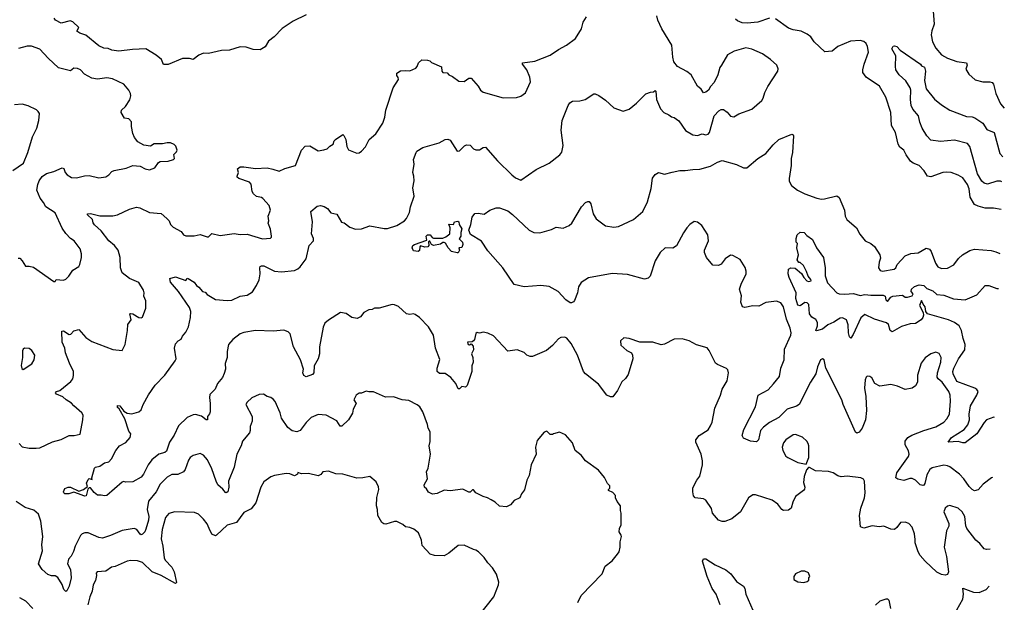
# Model space of a CAD drawing. Extents: x 1690054 to 1842981, y 782881 to 914114.
# Tile 614 of 656: x 1832964 to 1841317, y 863417 to 868362. Entities that reach past the tile are written whole.
import ezdxf

# ---------------------------------------------------------------- set-up
doc = ezdxf.new("R2010")
doc.units = 0

msp = doc.modelspace()

# ---------------------------------------------------------------- linework, layer by layer
at = {"layer": '0CON10XD'}
for points in [[(1840714, 868435), (1840722.5, 868325), (1840701.9, 868268.1), (1840697.8, 868232.3), (1840707, 868175), (1840735, 868119.1), (1840785, 868064.4), (1840835, 868034.7), (1840915, 868008), (1840996.7, 867995), (1841003.3, 867975), (1840990.7, 867940.7), (1841015, 867900), (1841071.2, 867851.2), (1841134.2, 867834.2), (1841195, 867835.8), (1841215, 867828.8), (1841224.4, 867814.4), (1841246.4, 867736.4), (1841285, 867648), (1841315, 867610.8), (1841317, 867610.4)], [(1835395, 868403.8), (1835285, 868350), (1835191.9, 868288.1), (1835122.7, 868217.3), (1835075, 868178.6), (1835047.3, 868132.7), (1835005, 868106.7), (1834945, 868107.9), (1834885, 868129.6), (1834835, 868132.1), (1834745, 868102.2), (1834675, 868100), (1834565, 868075.5), (1834525, 868079.1), (1834485, 868062.2), (1834435, 868024.3), (1834405, 868032.9), (1834345, 868031.4), (1834225, 867980.8), (1834185, 867982.5), (1834166.7, 868025), (1834121.7, 868061.7), (1834035, 868114.6), (1833920.9, 868109.1), (1833805, 868093.5), (1833745, 868103.1), (1833715, 868117.5), (1833678.8, 868121.2), (1833635, 868140.5), (1833525, 868230), (1833475, 868248.8), (1833450, 868265), (1833466.7, 868295), (1833415, 868342.5), (1833392.5, 868352.5), (1833315, 868332.5), (1833267.3, 868357.3), (1833256.2, 868375)], [(1837678.3, 868201.7), (1837730, 868285), (1837745, 868340), (1837773.6, 868386.4)], [(1838919.2, 867975), (1838904.3, 867955), (1838885.8, 867895), (1838855, 867827.5), (1838823.9, 867796.1), (1838806.4, 867763.6), (1838785, 867747.5), (1838765, 867742.5), (1838745, 867772.5), (1838715, 867797.5), (1838660, 867895), (1838625, 867921.2), (1838543.9, 867963.9), (1838513.3, 868005), (1838504.1, 868044.1), (1838495.8, 868145), (1838412, 868285), (1838378.3, 868358.3), (1838370, 868395)], [(1839325, 868374.4), (1839225, 868341.9), (1839135, 868333.1), (1839094.3, 868334.3), (1839052.3, 868352.3), (1839037.5, 868365)], [(1841289.8, 866751.7), (1841225, 866762.5), (1841153.6, 866763.6), (1841095, 866779.5), (1841064.6, 866794.6), (1841028.1, 866855), (1841018.9, 866925), (1841004.5, 866964.5), (1840965, 867020), (1840925, 867042.9), (1840866.1, 867063.9), (1840825, 867068), (1840795.8, 867064.2), (1840695, 867029.4), (1840666.2, 867035), (1840638.5, 867078.5), (1840595, 867123.8), (1840544.3, 867144.3), (1840521.7, 867161.7), (1840483.3, 867215), (1840464.1, 867254.1), (1840431.3, 867281.3), (1840415.7, 867305), (1840394.5, 867404.5), (1840360.8, 867465), (1840355.6, 867575), (1840310.8, 867705), (1840257, 867797), (1840145, 867873.8), (1840118, 867915), (1840115.8, 867935), (1840129.4, 867985), (1840165.5, 868085), (1840157.7, 868135), (1840145, 868158.9), (1840125, 868175.5), (1840095, 868185.5), (1840011.3, 868178.7), (1839905, 868135.8), (1839855.8, 868094.2), (1839795, 868088), (1839703.4, 868173.4), (1839675.5, 868215.5), (1839645, 868238.8), (1839595, 868264), (1839525, 868275.7), (1839485, 868290), (1839375, 868370.6)], [(1832960.6, 864765), (1832985, 864738), (1833045, 864726.5), (1833105, 864724.4), (1833135, 864727.8), (1833241.7, 864778.3), (1833315, 864797.8), (1833385, 864834.2), (1833427.3, 864832.7), (1833476.2, 864845), (1833500.6, 864965), (1833502, 865005), (1833492.5, 865025), (1833423.8, 865085), (1833405, 865106), (1833358.8, 865135), (1833331.7, 865161.7), (1833277.5, 865185), (1833267.5, 865195), (1833277.5, 865205), (1833305.8, 865214.2), (1833398.7, 865291.3), (1833414, 865315), (1833421.7, 865341.7), (1833420, 865375), (1833386.8, 865446.8), (1833354.3, 865534.3), (1833348, 865575), (1833325.5, 865625.5), (1833321.1, 865718.9), (1833335, 865722.5), (1833385, 865689.4), (1833397, 865693), (1833425, 865722.5), (1833465, 865733.8), (1833524.2, 865665), (1833575, 865631.1), (1833755, 865562.5), (1833835, 865553.3), (1833859.2, 865605), (1833879.4, 865725), (1833880.8, 865775), (1833910.6, 865815), (1833898, 865865), (1833905, 865868.9), (1833925, 865864.5), (1833976.3, 865833.7), (1833995, 865831.5), (1834005, 865837.5), (1834034.2, 865915), (1834034, 865975), (1834017.5, 866015), (1834020.6, 866045), (1834015.4, 866065.4), (1833975, 866131.4), (1833895, 866165.5), (1833833.3, 866213.3), (1833820, 866255), (1833818, 866345), (1833800.8, 866405), (1833768.6, 866445), (1833720.6, 866485), (1833655, 866570), (1833599.8, 866619.8), (1833587.9, 866637.9), (1833582, 866665), (1833538.8, 866705), (1833540, 866715), (1833565, 866716.7), (1833645, 866696.4), (1833755, 866696.9), (1833795, 866705.7), (1833895, 866754), (1833955, 866772), (1833982.5, 866765), (1834065, 866726.2), (1834165, 866716), (1834213.3, 866675), (1834233.3, 866655), (1834243.3, 866625), (1834265, 866601.2), (1834333.3, 866565), (1834355, 866536.7), (1834375, 866526.2), (1834443.6, 866526.4), (1834495, 866538.8), (1834555, 866518.8), (1834565, 866520), (1834595, 866546.2), (1834665, 866531.2), (1834785, 866547.1), (1834835, 866540), (1834895, 866542), (1835025, 866500.8), (1835091.7, 866508.3), (1835100, 866515), (1835100, 866525), (1835091.2, 866585), (1835072.5, 866635), (1835076.7, 866655), (1835072.5, 866695), (1835092.5, 866745), (1835080, 866785), (1835027.5, 866845), (1835015, 866853.3), (1834972.3, 866862.3), (1834947.5, 866885), (1834936.7, 866905), (1834928, 866965), (1834915, 866984), (1834824.4, 867014.4), (1834810, 867025), (1834808.8, 867035), (1834820, 867065), (1834813.3, 867095), (1834835, 867113.3), (1834865.9, 867114.1), (1834965, 867098.8), (1835065, 867105.5), (1835112.6, 867092.6), (1835165, 867076.2), (1835215, 867098.8), (1835305, 867123.8), (1835355.7, 867254.3), (1835385, 867287.5), (1835425, 867291.4), (1835495, 867250), (1835545, 867256), (1835573.2, 867266.8), (1835595, 867288.8), (1835622.5, 867305), (1835633.3, 867335), (1835644.1, 867345.9), (1835705, 867386.7), (1835715, 867380), (1835731.2, 867345), (1835739.4, 867285), (1835755, 867258), (1835825, 867230), (1835845, 867233.3), (1835864.1, 867245.9), (1835897.3, 867282.7), (1835930, 867345), (1835985.6, 867394.4), (1836046, 867485), (1836063.1, 867535), (1836070, 867595), (1836132.9, 867785), (1836177.3, 867855), (1836175, 867871.2), (1836162.5, 867887.5), (1836162.7, 867907.3), (1836195, 867926.7), (1836235, 867932), (1836275, 867926.7), (1836325, 867951.4), (1836337.5, 867965), (1836346.2, 867995), (1836375, 868020), (1836425, 868018), (1836443.8, 868013.8), (1836458.8, 867998.8), (1836543, 867963), (1836544.2, 867925), (1836553.2, 867913.2), (1836590, 867910), (1836605, 867893.3), (1836635, 867880), (1836690.5, 867840.5), (1836735, 867838), (1836775, 867866), (1836795, 867866.2), (1836855, 867796.7), (1836873.8, 867765), (1836895, 867746.2), (1837065, 867698.8), (1837179.3, 867700.7), (1837215, 867712.5), (1837255, 867742.5), (1837296.7, 867835), (1837293.3, 867875), (1837266.2, 867935), (1837230, 867985), (1837230, 867995), (1837335, 868010), (1837465, 868061.2), (1837535, 868110), (1837604.1, 868145.9), (1837678.3, 868201.7)], [(1832952.2, 866337.8), (1832965, 866336.9), (1832986.7, 866315), (1833015, 866268.8), (1833045, 866270.8), (1833080.3, 866260.3), (1833255, 866140), (1833265, 866140), (1833275, 866157.5), (1833335, 866152), (1833355, 866158.8), (1833381.2, 866185), (1833416, 866235), (1833465, 866267.5), (1833475.8, 866285), (1833489.2, 866345), (1833489.2, 866375), (1833476.4, 866416.4), (1833426, 866485), (1833395.8, 866505.8), (1833355, 866546.2), (1833325, 866593.3), (1833265, 866722), (1833185.7, 866775), (1833165, 866810), (1833137.6, 866847.6), (1833109.6, 866915), (1833117.3, 866962.7), (1833130, 866995), (1833155, 867030.6), (1833192.4, 867057.6), (1833255, 867074), (1833325, 867105.8), (1833337.9, 867097.9), (1833350, 867065), (1833368, 867045), (1833405, 867022.9), (1833445, 867020), (1833515, 867038.1), (1833555, 867040.8), (1833635, 867019.2), (1833695, 867029.2), (1833720, 867045), (1833745, 867072.5), (1833765, 867081.2), (1833867, 867103), (1833925, 867123.3), (1833985, 867120), (1834030, 867095), (1834065, 867086.7), (1834110, 867105), (1834140.7, 867149.3), (1834155, 867157.5), (1834225, 867162.5), (1834270, 867175), (1834277.5, 867185), (1834273, 867217), (1834295, 867240), (1834300, 867255), (1834288.3, 867288.3), (1834275, 867302.5), (1834245, 867316.7), (1834215, 867316.7), (1834175, 867308.8), (1834105, 867307.5), (1834075, 867287.5), (1834016.2, 867296.2), (1833966.1, 867326.1), (1833938.3, 867361.7), (1833923.8, 867395), (1833912, 867455), (1833913.8, 867495), (1833889.7, 867519.7), (1833854.2, 867525), (1833825.5, 867575), (1833829.4, 867595), (1833860.8, 867625), (1833898.3, 867681.7), (1833908.6, 867715), (1833905.7, 867735.7), (1833891.2, 867765), (1833847.5, 867815), (1833750.9, 867860.9), (1833705, 867868.6), (1833625, 867857.8), (1833577.5, 867865), (1833515, 867898.8), (1833480, 867935), (1833455, 867948.8), (1833425, 867950), (1833395, 867927.5), (1833295, 867954.4), (1833205, 868035.8), (1833135, 868112.9), (1833065, 868138.1), (1833027.3, 868137.3), (1832955, 868116.5)], [(1841198.2, 863867.3), (1841165, 863864), (1841145, 863871.2), (1841110, 863915), (1841075.7, 863945.7), (1840998.8, 864045), (1840991.2, 864065), (1840982, 864145), (1840959.2, 864185), (1840926.7, 864215), (1840855, 864237.5), (1840835, 864233.8), (1840815, 864216.7), (1840804, 864185), (1840846.7, 864085), (1840846.4, 864063.6), (1840827, 864023), (1840806.7, 863885), (1840826.2, 863805), (1840843.6, 863676.4), (1840836.4, 863653.6), (1840815, 863648.8), (1840784.1, 863654.1), (1840745, 863672), (1840645.5, 863765.5), (1840602.9, 863815), (1840585, 863846.7), (1840561.8, 863921.8), (1840561.1, 863948.9), (1840555, 863998.8), (1840535, 864054.2), (1840506.1, 864086.1), (1840475, 864096.9), (1840435.7, 864094.3), (1840405, 864051.2), (1840385, 864034), (1840355, 864038.6), (1840295, 864064.2), (1840255, 864058.6), (1840195, 864065.6), (1840125, 864047.5), (1840097.5, 864057.5), (1840090, 864155), (1840099.4, 864215), (1840131.9, 864305), (1840137.3, 864345), (1840131.2, 864445), (1840121.7, 864461.7), (1840100, 864475), (1839985, 864488.8), (1839932.3, 864482.3), (1839905, 864490.8), (1839865, 864516.9), (1839825, 864528.6), (1839715, 864533.8), (1839665, 864560), (1839655, 864560), (1839638.3, 864541.7), (1839620, 864485), (1839613.8, 864435), (1839624.2, 864395), (1839621.7, 864378.3), (1839614.3, 864365.7), (1839545.7, 864314.3), (1839524.2, 864265.8), (1839510, 864215), (1839485, 864200), (1839445, 864195.8), (1839430, 864205), (1839395, 864250), (1839346.7, 864285), (1839205, 864330), (1839185, 864328.8), (1839145.9, 864304.1), (1839078, 864185), (1839006.7, 864125), (1838945, 864103.8), (1838925, 864103.8), (1838893.3, 864115), (1838843, 864173), (1838832.7, 864212.7), (1838784.2, 864284.2), (1838765, 864296.2), (1838693.9, 864303.9), (1838681.2, 864321.2), (1838674.3, 864355), (1838675.8, 864385), (1838685, 864410), (1838708.6, 864455), (1838735, 864487.5), (1838755.5, 864585), (1838756.6, 864616.6), (1838745.6, 864675.6), (1838700, 864775), (1838699.4, 864795), (1838727.6, 864832.4), (1838805, 864880), (1838824, 864915), (1838839.2, 864945), (1838860, 865065), (1838909.2, 865175), (1838923.7, 865226.3), (1838965, 865296.7), (1838978.6, 865365), (1838971.4, 865391.4), (1838961.7, 865401.7), (1838885, 865434.3), (1838867.6, 865447.6), (1838813.8, 865555), (1838795, 865576.7), (1838705, 865603.3), (1838645, 865636.7), (1838585, 865654), (1838515, 865650), (1838435, 865606.7), (1838405, 865603.8), (1838335, 865623.8), (1838223.9, 865623.9), (1838135, 865657.5), (1838088.3, 865661.7), (1838062.5, 865635), (1838065, 865600), (1838116, 865555), (1838153.7, 865533.7), (1838163.5, 865513.5), (1838167.1, 865485), (1838125, 865350.9), (1838103.7, 865316.4), (1838071.2, 865288.8), (1838036.7, 865215), (1837995, 865162.5), (1837975, 865160), (1837945.9, 865175.9), (1837875, 865268), (1837763.8, 865355), (1837746, 865375), (1837697.5, 865515), (1837642, 865615), (1837605, 865660), (1837588.3, 865668.3), (1837555, 865663.8), (1837535, 865653.8), (1837484.2, 865595.8), (1837433.3, 865555), (1837315, 865504), (1837295, 865503.8), (1837267.5, 865515), (1837245, 865536.7), (1837185, 865558.8), (1837105, 865547.5), (1836985, 865677.5), (1836935, 865702.5), (1836895, 865710), (1836865, 865702.5), (1836845, 865707.5), (1836835, 865700), (1836821.7, 865648.3), (1836813, 865637), (1836801.7, 865628.3), (1836763.3, 865625), (1836767.5, 865605), (1836778.8, 865601.2), (1836795, 865610), (1836811.7, 865591.7), (1836815, 865560), (1836797.5, 865525), (1836807.5, 865495), (1836812.5, 865455), (1836800, 865425), (1836800, 865375), (1836761.7, 865258.3), (1836747, 865243), (1836715, 865247.5), (1836695, 865230), (1836685, 865230), (1836663.6, 865273.6), (1836622.5, 865325), (1836575, 865358.8), (1836525, 865360), (1836505, 865377.5), (1836506, 865405), (1836527.3, 865477.3), (1836493.1, 865575), (1836475.5, 865685), (1836432.9, 865755), (1836356.2, 865835), (1836320.3, 865860.3), (1836305, 865865.6), (1836275, 865860), (1836245, 865866.2), (1836176.6, 865926.6), (1836145, 865943.1), (1836125, 865945.6), (1836015, 865912.5), (1835975, 865913.8), (1835955, 865902.5), (1835925, 865898.8), (1835885, 865876.2), (1835855, 865840), (1835826.7, 865826.7), (1835783.4, 865833.4), (1835735, 865867.5), (1835685, 865876), (1835585, 865810.8), (1835553.8, 865785), (1835538.7, 865751.3), (1835507.5, 865585), (1835508.5, 865525), (1835495.3, 865484.7), (1835461.5, 865425), (1835459.2, 865365), (1835448.6, 865351.4), (1835395, 865331.2), (1835375, 865343.3), (1835367.1, 865365), (1835371.4, 865395), (1835345.7, 865475), (1835287.5, 865585), (1835259.2, 865695), (1835243.2, 865713.2), (1835205, 865725.7), (1835115, 865718.5), (1834965, 865723.3), (1834865, 865708.2), (1834834, 865695), (1834772, 865648), (1834735.6, 865604.4), (1834724.3, 865545), (1834725.7, 865494.3), (1834706.2, 865445), (1834709.4, 865395), (1834699.6, 865360.4), (1834685.6, 865325), (1834641.2, 865275), (1834621.4, 865225), (1834577.9, 865182.1), (1834574.2, 865155), (1834580.8, 865105), (1834580, 865035), (1834575, 865017.5), (1834557.5, 864995), (1834557.5, 864965), (1834545, 864966.7), (1834505.6, 864995.6), (1834455, 865010), (1834435, 865008.1), (1834385.4, 864984.6), (1834312.9, 864915), (1834275, 864836.2), (1834234.4, 864775.6), (1834210.5, 864699.5), (1834195, 864688.8), (1834145, 864674), (1834085, 864626.2), (1834052.9, 864585), (1834014.2, 864505), (1833995, 864478), (1833925, 864440), (1833865, 864437.5), (1833845, 864442.5), (1833835, 864437.5), (1833705, 864323.3), (1833685, 864320), (1833655, 864327.5), (1833625, 864326.7), (1833595, 864350), (1833565, 864387.5), (1833555, 864390), (1833542.3, 864377.7), (1833528.8, 864321.2), (1833515, 864317.5), (1833495, 864326), (1833425, 864352), (1833382.5, 864337.5), (1833347.9, 864337.9), (1833338, 864345), (1833335.8, 864355), (1833347.2, 864382.8), (1833375, 864395.5), (1833395, 864395.8), (1833465, 864360), (1833505, 864374.3), (1833528.8, 864391.2), (1833539.3, 864400.7), (1833531.7, 864428.3), (1833545, 864460), (1833555, 864467.5), (1833580, 864460), (1833577.5, 864475), (1833598.8, 864555), (1833606.2, 864565), (1833645, 864573.8), (1833685, 864600.6), (1833719.6, 864610.4), (1833742.9, 864635), (1833781.1, 864705), (1833811.4, 864745), (1833865, 864772.5), (1833901.9, 864815), (1833907.3, 864847.3), (1833890.6, 864870.6), (1833856, 864975), (1833808.3, 865058.3), (1833795, 865070), (1833792.9, 865087.1), (1833815, 865085.7), (1833848.1, 865038.1), (1833875, 865023.1), (1833915, 865018), (1833975, 865034.3), (1833995, 865051.2), (1834011.1, 865095), (1834057.7, 865177.7), (1834115, 865260.8), (1834196.2, 865343.8), (1834284.7, 865465.3), (1834291.5, 865485), (1834278.8, 865575), (1834285, 865610), (1834307.5, 865635), (1834335, 865650), (1834345.8, 865675), (1834375, 865708.8), (1834396.4, 865755), (1834413.3, 865835), (1834415.4, 865885), (1834405, 865918.8), (1834312, 866055), (1834245, 866134), (1834237.5, 866165), (1834285, 866180), (1834375, 866147.5), (1834385, 866167.5), (1834395, 866166.7), (1834443.2, 866133.2), (1834464, 866105), (1834485, 866091.2), (1834515, 866056), (1834538.6, 866048.6), (1834555, 866030), (1834625, 865988), (1834725, 865980), (1834765, 865982.7), (1834835, 866016.5), (1834895, 866022.9), (1834938.7, 866051.3), (1834974.4, 866105), (1834996.9, 866155), (1835004.4, 866205), (1835002.5, 866255), (1835005, 866266.7), (1835015, 866273.8), (1835035, 866272.5), (1835125, 866227.3), (1835185, 866222.9), (1835295, 866234.5), (1835323.1, 866246.9), (1835342.7, 866265), (1835395, 866332.9), (1835421.3, 866445), (1835457.3, 866485), (1835455.5, 866505), (1835439.1, 866545), (1835448.1, 866645), (1835433.3, 866735), (1835489.3, 866780.7), (1835515, 866784), (1835547.3, 866777.3), (1835575, 866760), (1835605, 866723.8), (1835655, 866711.2), (1835695, 866642.5), (1835718.3, 866638.3), (1835765, 866601.2), (1835814.1, 866584.1), (1835865, 866586), (1835935, 866611.2), (1836055, 866590), (1836085, 866590), (1836165, 866613.8), (1836228.8, 866655), (1836246, 866675), (1836270, 866725), (1836280, 866775), (1836310, 866865), (1836300, 866935), (1836311.2, 866995), (1836309.2, 867035), (1836299.4, 867065), (1836310, 867135), (1836304.3, 867175), (1836326.9, 867235), (1836333.3, 867245), (1836383.8, 867276.2), (1836523.8, 867316.2), (1836573.6, 867346.4), (1836595, 867348.8), (1836615, 867340), (1836675, 867247.5), (1836695, 867250), (1836737.7, 867292.3), (1836755, 867298.8), (1836785.7, 867295.7), (1836815, 867266.7), (1836835, 867256.7), (1836865, 867256.7), (1836895, 867276.2), (1836915, 867280), (1837018.8, 867165), (1837140, 867045), (1837169.5, 867019.5), (1837215, 866998.8), (1837345, 867091.2), (1837455, 867143.8), (1837546.2, 867215), (1837562.3, 867237.7), (1837576, 867295), (1837558, 867425), (1837567.5, 867505), (1837617.5, 867635), (1837632.5, 867655), (1837655, 867670), (1837715, 867673.8), (1837760, 867685), (1837835, 867732.5), (1837845, 867733.3), (1837878.3, 867718.3), (1837935, 867678.8), (1838005, 867613.3), (1838085, 867586.7), (1838135, 867603.3), (1838195.9, 867654.1), (1838275, 867733.3), (1838315, 867746.7), (1838341.7, 867748.3), (1838355, 867760), (1838360, 867755), (1838367.5, 867685), (1838400, 867605), (1838427.5, 867575), (1838472.5, 867555), (1838495, 867537.5), (1838515, 867532.5), (1838555, 867502.5), (1838611.2, 867421.2), (1838675, 867384.2), (1838715, 867380), (1838755, 867393.8), (1838785.8, 867384.2), (1838805, 867391.2), (1838815.7, 867405), (1838856.7, 867545), (1838895, 867587.5), (1838915, 867600), (1838935, 867600), (1838965, 867577.5), (1838995, 867542.5), (1839021.7, 867538.3), (1839065, 867563.3), (1839175, 867601.2), (1839258.8, 867675), (1839272, 867695), (1839286.8, 867743.2), (1839311.9, 867795), (1839395.8, 867925), (1839398, 867945), (1839386, 867975), (1839335, 868024.2), (1839265, 868071.9), (1839175, 868111.4), (1839125, 868122.5), (1839025, 868094.3), (1838968.8, 868065), (1838919.2, 867975)], [(1841297.2, 866985.3), (1841285, 866990.7), (1841255, 866991.4), (1841175, 866966.6), (1841145.7, 866975), (1841125, 866992.7), (1841090.6, 867055), (1841023.6, 867285), (1841005, 867312.2), (1840895, 867338.4), (1840775, 867328.1), (1840695, 867340), (1840660.5, 867375), (1840620.9, 867440.9), (1840601.3, 867491.3), (1840589.5, 867545), (1840542.4, 867602.4), (1840527.8, 867635), (1840521.4, 867685), (1840524.6, 867765), (1840518.5, 867785), (1840482, 867842), (1840425, 867892.9), (1840397.1, 867935), (1840392.9, 867965), (1840396.2, 868055), (1840363.8, 868115), (1840373.3, 868136.7), (1840385, 868140), (1840405, 868133.8), (1840435, 868103.3), (1840607.5, 867985), (1840615, 867970), (1840639.3, 867959.3), (1840649.2, 867925), (1840640, 867845), (1840655.5, 867775.5), (1840725, 867688.6), (1840785, 867640), (1840855, 867594.2), (1840995, 867540.6), (1841045, 867537.5), (1841067.6, 867527.6), (1841134, 867485), (1841169.7, 867429.7), (1841232, 867405), (1841279.6, 867225), (1841304, 867199.2)], [(1832905, 867082), (1832995.5, 867144.5), (1833034.2, 867235), (1833072.8, 867367.2), (1833108.8, 867441.2), (1833127.1, 867505), (1833131.2, 867565), (1833122.3, 867582.3), (1833105.9, 867595.9), (1833035, 867631.2), (1832985, 867643.8), (1832921.7, 867638.3)], [(1841217.6, 864477.3), (1841208.8, 864475), (1841138.8, 864421.2), (1841095, 864371.2), (1841065, 864364.2), (1841045, 864374.2), (1841019.8, 864399.8), (1840974.5, 864465), (1840938.1, 864505), (1840855, 864565.8), (1840835, 864575.7), (1840805, 864580), (1840705, 864557.1), (1840685, 864544), (1840659.7, 864500.3), (1840644.2, 864425), (1840635, 864411.2), (1840625, 864408), (1840604, 864415), (1840565, 864454), (1840535, 864467.5), (1840515, 864467.5), (1840465, 864451.4), (1840412.6, 864462.6), (1840397.5, 864475), (1840404.5, 864515.5), (1840503.1, 864655), (1840509.4, 864675), (1840503.6, 864703.6), (1840475.7, 864755), (1840475.6, 864784.4), (1840500, 864815), (1840533.8, 864835), (1840633.6, 864876.4), (1840735, 864905.6), (1840804, 864945), (1840830, 864975), (1840850.8, 865015), (1840860, 865125), (1840856.7, 865175), (1840846.4, 865205), (1840788.5, 865285), (1840754.6, 865314.6), (1840747.8, 865327.8), (1840750, 865365), (1840777.5, 865455), (1840780, 865495), (1840765, 865527.5), (1840735, 865538.8), (1840695, 865526.2), (1840645, 865491.2), (1840612.9, 865447.1), (1840580.8, 865345), (1840580, 865285), (1840565, 865253.8), (1840535, 865234), (1840475, 865224), (1840411.8, 865251.8), (1840355, 865266.4), (1840261.7, 865251.7), (1840217.5, 865275), (1840193.6, 865323.6), (1840177.5, 865335), (1840155, 865336), (1840145, 865326.7), (1840136.2, 865305), (1840130.8, 865235), (1840142.5, 865165), (1840148.1, 865045), (1840138.6, 864965), (1840110, 864895), (1840085, 864860), (1840065, 864852.5), (1840055, 864860), (1839948.9, 865095), (1839937.8, 865135), (1839804.2, 865404.2), (1839787.5, 865475), (1839775, 865482.5), (1839757.5, 865475), (1839732, 865415), (1839718.6, 865355), (1839672.5, 865285), (1839578.1, 865095), (1839555, 865080.5), (1839475, 865057.5), (1839405, 864985.6), (1839325, 864944.3), (1839274.2, 864905), (1839248.6, 864875), (1839232, 864795), (1839215, 864778.8), (1839165, 864786.2), (1839105, 864810), (1839094.1, 864834.1), (1839106.6, 864883.4), (1839205, 865076.7), (1839230, 865175), (1839315, 865221.4), (1839359.3, 865270.7), (1839409.6, 865335), (1839421.1, 865405), (1839450, 865475), (1839451.2, 865565), (1839505, 865684), (1839508.8, 865705), (1839500.5, 865745), (1839470.5, 865820.5), (1839444.7, 865924.7), (1839420.2, 865960.2), (1839385, 865973.8), (1839295, 865961.2), (1839235, 865931.1), (1839185, 865934.3), (1839115, 865918), (1839097.5, 865925), (1839081.2, 865965), (1839087.3, 866017.3), (1839071.2, 866075), (1839084, 866116), (1839126.7, 866205), (1839128.3, 866228.3), (1839118.3, 866258.3), (1839075, 866327.5), (1839015, 866360), (1838995, 866363.3), (1838948.8, 866331.2), (1838913.9, 866286.1), (1838893.6, 866276.4), (1838845, 866278.8), (1838790, 866345), (1838772.5, 866385), (1838772.5, 866405), (1838806.9, 866485), (1838802.9, 866535), (1838752.5, 866615), (1838715, 866644.3), (1838685, 866650), (1838649.4, 866625), (1838623.3, 866595), (1838595, 866554), (1838536.7, 866443.3), (1838505, 866424.2), (1838440, 866425), (1838398.6, 866385), (1838354.4, 866315.6), (1838312, 866185), (1838295, 866168.8), (1838265, 866159.2), (1838120.3, 866200.3), (1837991.1, 866208.9), (1837790.2, 866169.8), (1837728.6, 866131.4), (1837704, 866095), (1837696.2, 866045), (1837670.7, 865979.3), (1837663, 865967), (1837645, 865960), (1837635, 865960), (1837598.8, 865985), (1837533.3, 866055), (1837455, 866097.1), (1837385, 866107.3), (1837245, 866095.5), (1837158.8, 866115), (1837062.5, 866255), (1836935, 866401.2), (1836881.7, 866481.7), (1836787.6, 866537.6), (1836774.7, 866575), (1836792, 866625), (1836802, 866685), (1836825, 866715.8), (1836855, 866721.2), (1836905, 866710), (1836952.5, 866745), (1837005, 866763.8), (1837034.2, 866765.8), (1837105, 866740.6), (1837145, 866709.2), (1837285.9, 866575.9), (1837325.9, 866555.9), (1837375.8, 866554.2), (1837475, 866580), (1837515, 866601.2), (1837575, 866593.8), (1837625, 866613.8), (1837648.8, 866635), (1837730, 866775), (1837765, 866810), (1837785, 866820), (1837795, 866817.5), (1837809.5, 866799.5), (1837828.6, 866715), (1837855, 866670.8), (1837935, 866611.2), (1838005, 866600), (1838044.2, 866605.8), (1838171.2, 866665), (1838249.2, 866735), (1838289.2, 866815), (1838321.7, 866928.3), (1838331.7, 867018.3), (1838355, 867048.8), (1838383.9, 867066.1), (1838435, 867052), (1838499.2, 867069.2), (1838565, 867082.5), (1838609.3, 867080.7), (1838675, 867091.8), (1838735, 867092.5), (1838825, 867118.6), (1838885, 867153.3), (1838925, 867165.6), (1839045, 867132.2), (1839105, 867105.7), (1839132.5, 867105), (1839225, 867184.2), (1839293.8, 867225), (1839355, 867298.8), (1839405, 867343.8), (1839515, 867390), (1839525.8, 867385.8), (1839528, 867375), (1839521.4, 867235), (1839510, 867185), (1839510, 867125), (1839492, 867015), (1839492.7, 866992.7), (1839511.2, 866955), (1839563.3, 866915), (1839625, 866884), (1839727.7, 866847.7), (1839765, 866840), (1839792, 866842), (1839895, 866867.5), (1839915, 866853.8), (1839960, 866745), (1839965.7, 866695), (1839980, 866665), (1840063.8, 866595), (1840092.5, 866542.5), (1840136.1, 866486.1), (1840185, 866461.2), (1840215, 866436.7), (1840262.5, 866365), (1840267, 866337), (1840256.7, 866305), (1840251.2, 866255), (1840265, 866233.8), (1840285, 866228.8), (1840382.5, 866245), (1840396.7, 866255), (1840407.5, 866285), (1840475, 866357.5), (1840525, 866376.2), (1840587.3, 866382.7), (1840655, 866422), (1840683.3, 866415), (1840697.5, 866395), (1840732.9, 866295), (1840754, 866265), (1840785, 866248.9), (1840835, 866252.2), (1840888.3, 866281.7), (1840928.8, 866335), (1840963.4, 866366.6), (1841025, 866404), (1841065, 866414), (1841205, 866402), (1841245, 866392), (1841277.9, 866377.7)], [(1836675, 866382), (1836627.5, 866395), (1836600, 866425), (1836575.6, 866465), (1836565, 866470.6), (1836555, 866470.8), (1836534.1, 866455.9), (1836475.5, 866445.5), (1836459.2, 866455), (1836445, 866482.5), (1836438.3, 866481.7), (1836432.5, 866477.5), (1836436.1, 866446.1), (1836426.5, 866433.5), (1836402.2, 866432.2), (1836365, 866443.8), (1836358, 866435), (1836355.7, 866404.3), (1836344.2, 866395.8), (1836305, 866400), (1836293.6, 866426.4), (1836300, 866445), (1836312.5, 866455), (1836419.3, 866490.7), (1836413.8, 866525), (1836423, 866537), (1836446.4, 866536.4), (1836463, 866513), (1836475, 866507.1), (1836555, 866506.7), (1836580, 866520), (1836614.2, 866545.8), (1836616.7, 866595), (1836603.9, 866626.1), (1836645, 866623.3), (1836653.8, 866646.2), (1836680.7, 866650.7), (1836690, 866645), (1836693.3, 866625), (1836715.6, 866585.6), (1836705.8, 866555), (1836706.4, 866525), (1836691.4, 866501.4), (1836720, 866475), (1836724.2, 866455), (1836715, 866428.8), (1836690, 866425), (1836696, 866405), (1836685, 866384.3), (1836675, 866382)], [(1841233.8, 864986.9), (1841227.3, 864987.3), (1841165, 864966.5), (1841145, 864944.2), (1841083.7, 864846.3), (1840985, 864771.9), (1840965, 864770), (1840925, 864780.6), (1840840, 864775), (1840869.4, 864815), (1840975.6, 864884.4), (1841007.6, 864922.4), (1841020.5, 864965), (1841019.6, 865015), (1841030.4, 865085), (1841083.6, 865175), (1841094.4, 865205), (1841085, 865222.9), (1841066, 865235), (1840915, 865291.2), (1840882.9, 865355), (1840880.2, 865375), (1840887.7, 865405), (1840927.8, 865482.2), (1840981.2, 865558.8), (1840984.4, 865605), (1840968.4, 865655), (1840955.3, 865725), (1840933, 865763), (1840895, 865791.6), (1840845, 865813.7), (1840664.6, 865864.6), (1840650.8, 865885), (1840645, 865925.6), (1840627.6, 865947.6), (1840615, 865980), (1840597.5, 865935), (1840627.7, 865877.7), (1840630.8, 865855), (1840625.6, 865835), (1840610.8, 865815), (1840565, 865783.1), (1840518.3, 865781.7), (1840445, 865757.5), (1840365, 865713.3), (1840347.5, 865725), (1840333.9, 865773.9), (1840318.3, 865788.3), (1840215, 865819.2), (1840135, 865860), (1840098.6, 865831.4), (1840035, 865688.8), (1840015, 865660), (1840005, 865670), (1839994, 865704), (1839992.4, 865772.4), (1839978, 865815), (1839945, 865831.2), (1839925, 865830), (1839909.1, 865820.9), (1839870.8, 865795), (1839818.8, 865771.2), (1839775, 865735.8), (1839725, 865720), (1839717.5, 865725), (1839732.9, 865765), (1839733.1, 865793.1), (1839718.6, 865818.6), (1839685, 865836), (1839664.3, 865865), (1839660, 865945), (1839645, 865960), (1839625, 865962.5), (1839585, 865932.5), (1839565, 865940), (1839548.9, 865995), (1839550.9, 866045), (1839491.2, 866175), (1839483.6, 866206.4), (1839487.5, 866245), (1839505, 866256.7), (1839541.7, 866251.7), (1839597.7, 866207.7), (1839615, 866172.5), (1839642.5, 866145), (1839655, 866140), (1839677.5, 866145), (1839676.7, 866156.7), (1839653.8, 866183.8), (1839640, 866225), (1839612.5, 866275), (1839585, 866300), (1839575, 866300), (1839560, 866325), (1839570, 866365), (1839557.5, 866425), (1839561.7, 866461.7), (1839552.5, 866475), (1839550, 866505), (1839560, 866535), (1839585, 866560), (1839620, 866555), (1839640.7, 866530.7), (1839690, 866495), (1839723.3, 866425), (1839784, 866345), (1839797.5, 866255), (1839797.6, 866187.6), (1839818.3, 866128.3), (1839895, 866043.3), (1839915, 866036), (1839965, 866032), (1840038.8, 866038.8), (1840095, 866022.5), (1840135, 866030), (1840185, 866023.3), (1840290, 866025), (1840307.5, 866015), (1840312.5, 865985), (1840325, 865970), (1840353.6, 866006.4), (1840370, 866015), (1840453.3, 866023.3), (1840475, 866006.7), (1840495, 866006.2), (1840535, 866017.5), (1840542.5, 866035), (1840526.7, 866055), (1840530.8, 866075), (1840555, 866098.1), (1840595, 866112.2), (1840635.7, 866105), (1840660.3, 866080.3), (1840709.7, 866059.7), (1840745, 866030.3), (1840804.3, 866024.3), (1840885, 865993.2), (1840985, 865984.4), (1841085, 866026), (1841155, 866105.7), (1841185, 866106.9), (1841255, 866080), (1841268.5, 866079.9)], [(1832995, 865392.5), (1833068.6, 865441.4), (1833088, 865475), (1833093.3, 865515), (1833068.8, 865555), (1833045, 865571.2), (1833005, 865573.3), (1832995, 865566.7), (1832988.8, 865551.2), (1832987.8, 865495), (1832976.6, 865426.6), (1832982.1, 865402.1), (1832995, 865392.5)], [(1836397.5, 864395), (1836396.7, 864415), (1836422.5, 864465), (1836416, 864525), (1836428.9, 864555), (1836449.2, 864675), (1836437.1, 864745), (1836447.2, 864782.8), (1836445.4, 864865), (1836428.6, 864895), (1836423.8, 864925), (1836384.5, 865034.5), (1836359.2, 865075), (1836335, 865094.3), (1836265, 865129.2), (1836210, 865135), (1836135, 865161.2), (1836067, 865157), (1835965, 865202.5), (1835925, 865202.5), (1835905, 865210), (1835865, 865192.5), (1835845, 865192.5), (1835817.5, 865175), (1835800, 865135), (1835820, 865105), (1835794.2, 865055.8), (1835786.3, 865023.7), (1835753.5, 864966.5), (1835697.9, 864912.1), (1835683.4, 864913.4), (1835655, 864958), (1835565, 865005.8), (1835495, 865010), (1835436.7, 864985), (1835395, 864943.8), (1835345, 864874), (1835315, 864864.3), (1835275, 864871.4), (1835239.7, 864899.7), (1835185, 864980), (1835175, 865026.7), (1835131.2, 865121.2), (1835115, 865141.2), (1835095.7, 865155.7), (1835065, 865163.8), (1835033, 865183), (1834995, 865180), (1834935, 865154), (1834894, 865115), (1834882.9, 865095), (1834937.1, 864995), (1834936.2, 864955), (1834920.5, 864909.5), (1834920.8, 864875), (1834912.5, 864855), (1834854.5, 864785.5), (1834842.2, 864745), (1834806, 864674), (1834784.7, 864565.3), (1834735.7, 864445), (1834738.1, 864395), (1834728.8, 864355), (1834715, 864346.7), (1834710.5, 864350.5), (1834688, 864378), (1834644.4, 864414.4), (1834630.9, 864445), (1834595, 864549.2), (1834556.2, 864626.2), (1834525, 864666), (1834495, 864679.2), (1834435, 864664.2), (1834411.2, 864645), (1834396.8, 864623.2), (1834369.2, 864545), (1834354.5, 864525.5), (1834305, 864503.1), (1834255, 864502.2), (1834215, 864479.5), (1834155, 864418.6), (1834122.5, 864355), (1834057.3, 864275), (1834045.4, 864205), (1834058.6, 864145), (1834057.2, 864115), (1834035, 864037.5), (1834025, 864015.8), (1834005, 863994.2), (1833995, 863990), (1833985, 863996), (1833959.2, 864035), (1833935, 864044.3), (1833835, 864026.9), (1833735, 863982.9), (1833667.9, 863962.1), (1833635, 863967.5), (1833545, 864006.2), (1833516.4, 864006.4), (1833495, 863998.8), (1833480, 863985), (1833435.5, 863894.5), (1833420.3, 863849.7), (1833400, 863810), (1833377.7, 863782.3), (1833370.4, 863745), (1833394.4, 863695), (1833400.6, 863625), (1833385, 863553.3), (1833365, 863513.3), (1833355, 863508.8), (1833340, 863525), (1833325, 863568.8), (1833288.3, 863628.3), (1833265, 863643.3), (1833235, 863640.8), (1833204.5, 863654.5), (1833155, 863696.7), (1833123, 863743), (1833157.1, 863855), (1833153.1, 863905), (1833160.6, 863975), (1833144.4, 864105), (1833122.9, 864165), (1833085, 864199.5), (1833011.4, 864221.4), (1832935, 864273.1)], [(1837700, 863415), (1837728.8, 863475), (1837905, 863657.5), (1837930, 863725), (1837989.5, 863770.5), (1838036.7, 863825), (1838050, 863845), (1838058.8, 863885), (1838058.3, 863931.7), (1838068.8, 863975), (1838067.7, 863987.7), (1838050, 864015), (1838052.5, 864045), (1838066.7, 864075), (1838067.5, 864175), (1838060, 864195), (1838060, 864235), (1838033, 864273), (1838020, 864305), (1838020, 864325), (1837995, 864350), (1837960, 864365), (1837960, 864375), (1837970, 864385), (1837970, 864405), (1837950, 864425), (1837926.4, 864476.4), (1837875, 864540), (1837765, 864618.8), (1837727.1, 864667.1), (1837675.9, 864705.9), (1837655, 864770), (1837595, 864837.5), (1837545, 864860), (1837493, 864847), (1837485, 864840), (1837465, 864840), (1837435, 864870), (1837415, 864860), (1837355, 864790), (1837340, 864735), (1837346.7, 864675), (1837303.8, 864585), (1837285.7, 864494.3), (1837266, 864455), (1837247.7, 864372.3), (1837221.7, 864338.3), (1837207, 864303), (1837159.3, 864280.7), (1837126.7, 864245), (1837095, 864226.7), (1837035, 864232.5), (1836997.3, 864267.3), (1836965, 864286.7), (1836933.9, 864303.9), (1836895, 864314), (1836835, 864346.2), (1836815, 864370.8), (1836805, 864372.5), (1836785, 864352.5), (1836775, 864350.8), (1836725, 864376.7), (1836615, 864363.3), (1836565, 864370), (1836505, 864340), (1836466.4, 864336.4), (1836432.3, 864352.3), (1836415, 864380), (1836397.5, 864395)], [(1839635, 864590), (1839660, 864645), (1839660, 864745), (1839653.3, 864765), (1839642.5, 864785), (1839605, 864820), (1839545, 864842), (1839525, 864838.8), (1839463.6, 864796.4), (1839445, 864771.2), (1839431.9, 864735), (1839438.1, 864705), (1839465, 864658), (1839481.2, 864645), (1839565, 864603.8), (1839635, 864590)], [(1836814, 863245), (1836986.1, 863463.9), (1837027.5, 863565), (1837029.3, 863589.3), (1837010, 863655), (1836975, 863710), (1836935, 863753.3), (1836905, 863798), (1836856.7, 863845), (1836835, 863860), (1836814.1, 863864.1), (1836735, 863902.5), (1836685, 863900), (1836605, 863832.9), (1836565, 863810.6), (1836484.1, 863814.1), (1836447.5, 863825), (1836379.5, 863899.5), (1836374, 863945), (1836347, 864007), (1836308.7, 864038.7), (1836275, 864053.5), (1836237.8, 864057.8), (1836215, 864077.1), (1836165, 864103.1), (1836145, 864103.3), (1836071.2, 864081.2), (1836053.4, 864083.4), (1836035.6, 864095.6), (1836002.5, 864155), (1836000, 864205), (1835992, 864235), (1835994, 864306), (1836010, 864375), (1836007, 864397), (1835988.3, 864438.3), (1835936.1, 864486.1), (1835875, 864473.8), (1835825, 864471.2), (1835705, 864504), (1835645, 864506.2), (1835585, 864528.8), (1835536.1, 864523.9), (1835518.3, 864501.7), (1835495, 864492), (1835415, 864509.2), (1835355, 864506.7), (1835325, 864520), (1835320, 864505), (1835295, 864491.2), (1835256.4, 864506.4), (1835225, 864510), (1835125, 864493.8), (1835095, 864481.2), (1835035, 864440), (1835010, 864395), (1834967.2, 864262.8), (1834928.7, 864211.3), (1834865, 864180.8), (1834805, 864093.8), (1834725, 864072.5), (1834635, 863986), (1834625, 863982.5), (1834595.5, 863995.5), (1834570.6, 864045), (1834555, 864083.8), (1834524.2, 864124.2), (1834480, 864165), (1834448.3, 864178.3), (1834280, 864185), (1834230.3, 864169.7), (1834201.7, 864138.3), (1834172.7, 864035), (1834164.4, 863955), (1834178.6, 863895), (1834190, 863795), (1834199.2, 863775), (1834255.6, 863715), (1834276, 863676), (1834295.6, 863585), (1834285, 863576.2), (1834164.7, 863644.7), (1834087, 863677), (1834005, 863754.5), (1833965, 863769.5), (1833908.3, 863771.7), (1833875, 863765.6), (1833775, 863720), (1833744.4, 863715.6), (1833695, 863682.5), (1833621.2, 863675), (1833614.2, 863665), (1833615.7, 863644.3), (1833606.4, 863603.6), (1833587.7, 863565), (1833578.7, 863511.3), (1833560, 863465), (1833543.8, 863395)], [(1838906.7, 863395), (1838872.9, 863485), (1838839.2, 863535), (1838795, 863637.5), (1838756.2, 863765), (1838765, 863786.7), (1838785, 863786), (1838864.3, 863734.3), (1838953.6, 863693.6), (1838997.9, 863657.9), (1839045, 863594.3), (1839105, 863554), (1839117.1, 863535), (1839123.1, 863485), (1839185, 863350.8)], [(1839615, 863586.7), (1839645, 863592.5), (1839660, 863605), (1839660, 863625), (1839667.5, 863635), (1839656.4, 863666.4), (1839625, 863682.5), (1839595, 863682.5), (1839545, 863657.5), (1839532.5, 863635), (1839531.7, 863611.7), (1839565, 863590), (1839615, 863586.7)], [(1840915, 863352), (1840963.8, 863443.8), (1840971.9, 863485), (1840965, 863536.7), (1841055, 863501.9), (1841105, 863500), (1841162.5, 863525), (1841188.3, 863554.5)], [(1833075, 863364.2), (1833015.6, 863425.6), (1832964.2, 863454.2)], [(1840225, 863392.9), (1840265, 863431.1), (1840315, 863448.1), (1840326.5, 863446.5), (1840337.8, 863435), (1840351.2, 863365)]]:
    msp.add_lwpolyline(points, dxfattribs=at)

doc.saveas('drawing.dxf')
